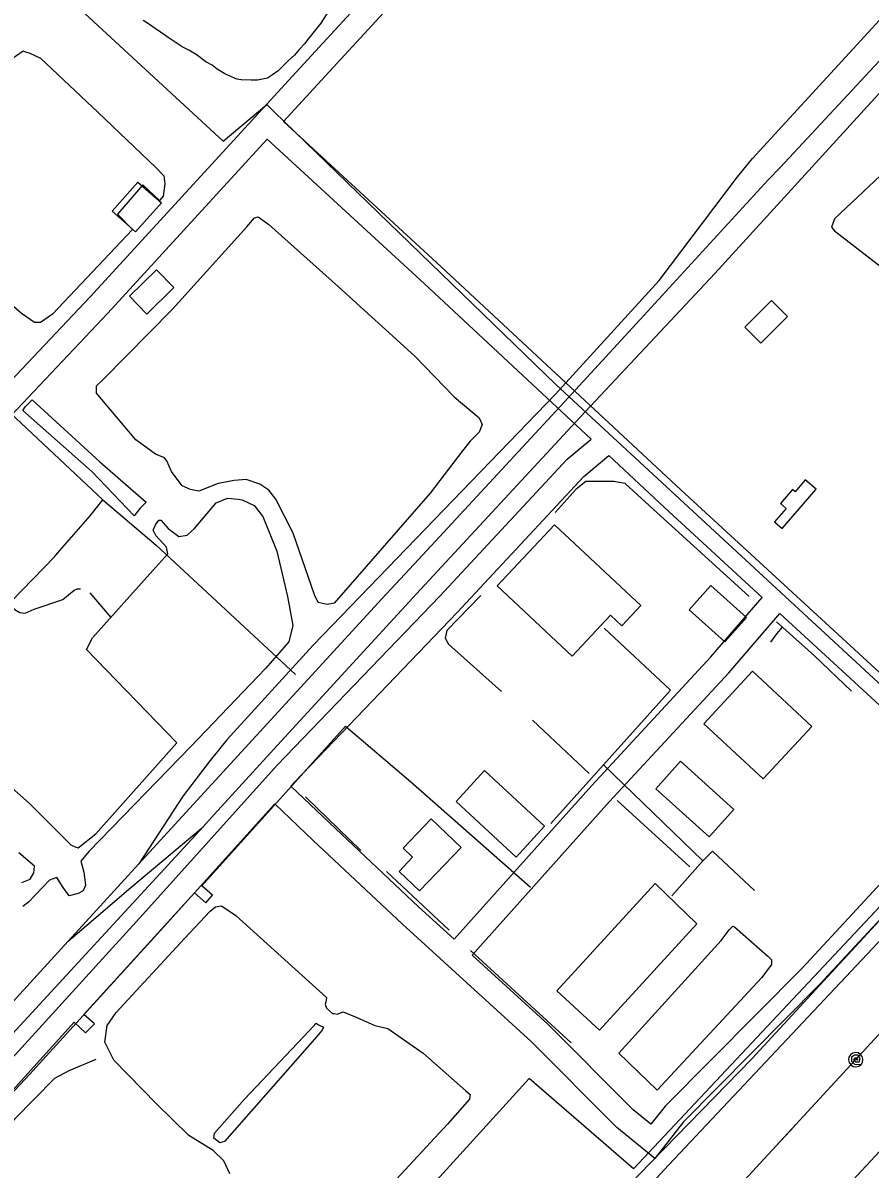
# Model space of a CAD drawing. Extents: x 3355677 to 3393573, y 612928 to 638357.
# Drawn here: x 3383352 to 3384413, y 622536 to 623971 of the extents above; entities that cross this region are included whole.
import ezdxf

# ---------------------------------------------------------------- set-up
doc = ezdxf.new("R2010")
doc.units = 0
for name, color, linetype in [('V-BLDG-OTLN', 7, 'Continuous'), ('V-RAIL-TRAK', 7, 'Continuous'), ('V-ROAD-CNTR', 7, 'Continuous'), ('V-SITE-OTLN', 7, 'Continuous'), ('V-SITE-VEGE', 7, 'Continuous'), ('V-TOPO-SHOR', 7, 'Continuous'), ('V-UTIL-LINE', 7, 'Continuous')]:
    doc.layers.add(name, color=color, linetype=linetype)

msp = doc.modelspace()

# ---------------------------------------------------------------- linework, layer by layer
at = {"layer": 'V-BLDG-OTLN'}
for points in [[(3383525.6, 623745.9), (3383493.3, 623709.3), (3383463.9, 623735.3), (3383496.2, 623771.8)], [(3383541.4, 623639.8), (3383507.4, 623606.6), (3383485.6, 623628.9), (3383519.6, 623662.1)], [(3384289.7, 623623.7), (3384256.2, 623590.2), (3384276.3, 623570.1), (3384309.7, 623603.6)], [(3384303.1, 623338), (3384345.5, 623387.1), (3384331.9, 623398.8), (3384319.1, 623384), (3384315.8, 623386.8), (3384300.9, 623369.5), (3384308.1, 623363.3), (3384293.5, 623346.3)], [(3384017.9, 623342.8), (3384125.9, 623241.7), (3384102.1, 623216.3), (3384088.1, 623229.4), (3384040.2, 623178.2), (3383946.2, 623266.2)], [(3384213.8, 623266.6), (3384258.4, 623226.5), (3384231.1, 623196.1), (3384186.5, 623236.3)], [(3384265.9, 623159.3), (3384340.3, 623090.1), (3384279.3, 623024.5), (3384204.9, 623093.7)], [(3384144.6, 623012.2), (3384211.6, 622952), (3384242.5, 622986.4), (3384175.6, 623046.6)], [(3383930.3, 623034.9), (3384005.5, 622965.3), (3383969.7, 622926.7), (3383894.6, 622996.2)], [(3383900.9, 622938.8), (3383848.7, 622884.3), (3383823.2, 622908.6), (3383840.3, 622926.4), (3383828.4, 622937.8), (3383863.5, 622974.5)], [(3384196.3, 622843.3), (3384074.3, 622710.1), (3384020.7, 622759.2), (3384144, 622893.8)]]:
    msp.add_lwpolyline(points, close=True, dxfattribs=at)
at = {"layer": 'V-RAIL-TRAK'}
for points in [[(3384149, 623648.6), (3384246.9, 623778.4), (3384265.7, 623801.1), (3384592.6, 624157.5), (3384759.3, 624337.5)], [(3382737, 622090.7), (3382780.6, 622136.1), (3382804.1, 622162.7), (3382865, 622228.6), (3383082.7, 622465.6), (3383322.3, 622726.6), (3383408.9, 622821.3), (3383497.4, 622918.2), (3383538, 622962.6), (3383801.8, 623249.8), (3383847.5, 623299.2), (3384029.8, 623496.4), (3384125, 623599.9), (3384286, 623774.8), (3384300.3, 623790.2), (3384564.8, 624074.4), (3384780.6, 624313.2)], [(3383670.9, 623067), (3383845.2, 623256.4), (3384050.1, 623477.6), (3384169.3, 623604.8), (3384218.6, 623657.5), (3384414.6, 623871.7), (3384657.6, 624137.1), (3384800.8, 624292.5)], [(3384149, 623648.6), (3384019.1, 623506.4), (3383715.9, 623191.9), (3383607.6, 623073.4), (3383586.9, 623047.8), (3383553, 623003.3), (3383497.4, 622918.2)], [(3381712, 620998.9), (3381889.3, 621190.2), (3382103.1, 621425.2), (3382209.1, 621540.4), (3382325.5, 621666.9), (3382546.9, 621908.6), (3382683.7, 622048.8), (3382709.9, 622069.8), (3382737, 622090.7), (3382775, 622120), (3382827.8, 622160.8), (3382860.8, 622187.4), (3382884.5, 622210.3), (3382937.1, 622268.9), (3383102.1, 622448.3), (3383416.6, 622789.3), (3383577.8, 622964.5), (3383591.8, 622979.8), (3383670.9, 623067)], [(3383408.9, 622821.3), (3383487.2, 622888.7), (3383577.8, 622964.5)]]:
    msp.add_lwpolyline(points, dxfattribs=at)
at = {"layer": 'V-ROAD-CNTR'}
for points in [[(3383678.4, 623847.7), (3383721, 623894.1), (3384198.9, 624413.2), (3384300.7, 624523), (3384573.5, 624820.7), (3384612.6, 624861.4)], [(3382487.5, 622596.5), (3382644.4, 622765.4), (3382935.7, 623072.3), (3383130.6, 623304.5), (3383436.5, 623628.2), (3383698.9, 623914.4), (3384176.8, 624433.6), (3384206.3, 624465.3)], [(3383678.4, 623847.7), (3383875.6, 623666.2), (3384175.9, 623386.6), (3384471.2, 623115.1), (3384556.9, 623032.4), (3384570.1, 623007.7), (3384544.5, 622976.7), (3384349.8, 622767), (3384179.4, 622595.3), (3384143.5, 622549.5), (3384096.1, 622588.1), (3383988.7, 622696), (3383827.4, 622842.6), (3383715.7, 622947.6), (3383667.6, 622993.3)], [(3382733.1, 622815.3), (3382958.1, 623052.3), (3383153, 623284.6), (3383458.5, 623607.7), (3383658.2, 623825.6)], [(3383658.2, 623825.6), (3383855.2, 623644.2), (3384063.8, 623449.9)], [(3383131.7, 622450.9), (3383185.5, 622511.7), (3383338.3, 622674.7), (3383502.3, 622855), (3383670.7, 623041.6), (3383874.4, 623253.5), (3384033.9, 623424.8), (3384063.8, 623449.9)], [(3383687.7, 623015.6), (3383692.7, 623021.1), (3383896.2, 623232.9), (3384054.6, 623403), (3384085.9, 623429.3)], [(3384085.9, 623429.3), (3384155.5, 623364.5), (3384278.1, 623251.8)], [(3383892.4, 622824), (3384064.6, 623016.3), (3384213.6, 623177.2), (3384278.1, 623251.8)], [(3383914.6, 622803.9), (3384086.7, 622996.1), (3384236, 623157.2), (3384300.2, 623231.5)], [(3384300.2, 623231.5), (3384450.6, 623093.2), (3384532.7, 623014), (3384534.1, 623011.3), (3384521.9, 622996.5), (3384328.1, 622787.8), (3384156.9, 622615.2), (3384138.7, 622592.1), (3384116.3, 622610.4), (3384009.5, 622717.7), (3383914.6, 622803.9)], [(3383892.4, 622824), (3383847.7, 622864.6), (3383736.3, 622969.4), (3383687.7, 623015.6)], [(3383154.2, 622431), (3383207.6, 622491.5), (3383360.4, 622654.3), (3383524.5, 622834.8), (3383667.6, 622993.3)]]:
    msp.add_lwpolyline(points, dxfattribs=at)
at = {"layer": 'V-SITE-OTLN'}
for p, q in [((3383082, 624305.2), (3383602.9, 623823.2)), ((3383602.9, 623823.2), (3383657.6, 623868.7)), ((3383657.6, 623868.7), (3383666.7, 623859.9)), ((3383666.7, 623859.9), (3384019.4, 623518.5)), ((3384019.4, 623518.5), (3384564.9, 623013.9)), ((3384564.9, 623013.9), (3384116.8, 622536.5)), ((3383986.1, 622649.5), (3383764, 622405.1)), ((3384116.8, 622536.5), (3383986.1, 622649.5))]:
    msp.add_line(p, q, dxfattribs=at)
at = {"layer": 'V-SITE-VEGE'}
msp.add_lwpolyline([(3383735.7, 623986.9), (3383725.2, 623970.7), (3383710.2, 623951.8), (3383704.7, 623945), (3383698.6, 623938.3), (3383692.5, 623930.5), (3383685.2, 623924.4), (3383671.9, 623911), (3383664.7, 623905.9), (3383658.6, 623902), (3383645.8, 623899.2), (3383638, 623899.2), (3383625.7, 623899.7), (3383620.1, 623900.8), (3383605.1, 623907.4), (3383595.6, 623913), (3383589.4, 623918), (3383581.1, 623922.4), (3383569.4, 623931.3), (3383559.9, 623936.8), (3383551.5, 623941.2), (3383534.2, 623952.9), (3383524.7, 623959.5), (3383518, 623964), (3383509.6, 623970.1), (3383502.9, 623974)], dxfattribs=at)
at = {"layer": 'V-TOPO-SHOR'}
for p, q in [((3383363.7, 623499), (3383448.5, 623421.4)), ((3383436.1, 623257.6), (3383462.3, 623226.7)), ((3383990.2, 623098.3), (3384061.3, 623031.4)), ((3383775.3, 622935.1), (3383706.1, 623002)), ((3384096.3, 622997.5), (3384187.3, 622914.6)), ((3383886.1, 622835.3), (3383807.5, 622908.8)), ((3384038.7, 622694), (3383912.7, 622809.9))]:
    msp.add_line(p, q, dxfattribs=at)
for points in [[(3383389.4, 623606.4), (3383374.3, 623596), (3383366.7, 623596), (3383350.6, 623607.3), (3383193.4, 623744.7), (3383186.7, 623752.3), (3383186.7, 623759.8), (3383191.4, 623770.2), (3383317.6, 623903.8), (3383343, 623929.4), (3383352.5, 623936), (3383354.3, 623935.1), (3383361, 623933.2), (3383374.2, 623926.7), (3383446.5, 623858.9), (3383518.5, 623790.1), (3383528.9, 623779.7), (3383529.9, 623769.4), (3383528, 623754.2), (3383523.3, 623748.6), (3383502.5, 623768.3), (3383470.5, 623731.4), (3383489.4, 623712.5), (3383389.4, 623606.4)], [(3384485.9, 623903.9), (3384491.6, 623897.3), (3384498.3, 623885), (3384490.8, 623857.6), (3384469.2, 623826.3), (3384433.4, 623786.5), (3384368.4, 623725.9), (3384364.6, 623715.5), (3384368.4, 623710.8), (3384432.8, 623660.9), (3384575.9, 623542.3), (3384619.4, 623508.4), (3384702.8, 623428.3)], [(3383843, 623553.9), (3383892.3, 623503.1), (3383923.6, 623476.7), (3383927.4, 623468.2), (3383923.6, 623458.8), (3383912.3, 623447.4), (3383902.9, 623435.1), (3383862.4, 623382.1), (3383741.9, 623244.7), (3383733.4, 623242.8), (3383722.1, 623245.6), (3383717.3, 623255), (3383690.6, 623332.4), (3383668.8, 623374.8), (3383660.2, 623386.2), (3383648.9, 623393.7), (3383631.8, 623399.3), (3383616.7, 623398.3), (3383596.9, 623394.5), (3383572.4, 623385), (3383562, 623386.8), (3383551.6, 623391.5), (3383538.3, 623409.4), (3383532.6, 623422.6), (3383529.7, 623426.4), (3383518.4, 623431.1), (3383493.8, 623449), (3383444.5, 623507.4), (3383444.4, 623516.8), (3383452.9, 623524.4), (3383539.6, 623612.5), (3383632.8, 623715.8), (3383642.2, 623727.2), (3383646.9, 623728.1), (3383660.2, 623718.7), (3383747.3, 623640.6), (3383843, 623553.9)], [(3385306.9, 623513.2), (3385117.6, 623309.5), (3384909.5, 623084), (3384695.8, 622852.9), (3384502.7, 622641.6), (3384291.8, 622415.1), (3384164.6, 622286.3)], [(3383448.5, 623421.4), (3383506.6, 623371.2), (3383499, 623363.5), (3383491.4, 623354), (3383439, 623409), (3383352.3, 623485.7), (3383355.1, 623490.4), (3383363.7, 623499)], [(3384261.8, 623253.1), (3384141.5, 623362.3), (3384106.5, 623394.3), (3384092.3, 623397.1), (3384057.3, 623397), (3384045.1, 623387.5), (3384018.7, 623358.2)], [(3383235.9, 623103.9), (3383360.2, 622994.3), (3383412.2, 622941.9), (3383418.5, 622939.1), (3383421.3, 622938.4), (3383443.7, 622956), (3383544.9, 623069.8), (3383431.8, 623186.4), (3383439.4, 623201.1), (3383514.8, 623285.4), (3383533.6, 623306.5), (3383532.2, 623314.9), (3383518.9, 623329.5), (3383515.3, 623335.8), (3383518.1, 623342.8), (3383522.3, 623348.5), (3383525.1, 623348.5), (3383534.2, 623338), (3383547.6, 623328.2), (3383558.1, 623329.7), (3383567.2, 623338.1), (3383594.4, 623370.4), (3383608.4, 623376), (3383621.7, 623374.7), (3383626.6, 623374), (3383642, 623367), (3383652.6, 623353.1), (3383670.2, 623309.7), (3383683.7, 623253), (3383690.1, 623216.6), (3383685.3, 623196.3), (3383655.9, 623162.6), (3383563.1, 623065.6), (3383434.6, 622933.6), (3383424.9, 622921.6), (3383428.4, 622907.6), (3383430.5, 622891.5), (3383427.8, 622884.5), (3383421.5, 622881), (3383410.3, 622878.2), (3383402.5, 622888.7), (3383394.8, 622901.2), (3383385.7, 622897.7), (3383359.2, 622870.3)], [(3383326.3, 623249.1), (3383343.5, 623235.9), (3383348.3, 623233), (3383354.9, 623232.1), (3383366.3, 623236.9), (3383402.4, 623249.3), (3383416.6, 623260.8), (3383420.4, 623262.7), (3383424.2, 623262.7)], [(3383925.5, 623254), (3383883.1, 623210.4), (3383881.2, 623200.9), (3383885, 623193.4), (3383951.4, 623134)], [(3384389.8, 623134.5), (3384343.4, 623178.8), (3384296, 623221.2)], [(3384288.6, 623195.6), (3384296.1, 623206.1), (3384303.5, 623214.5)], [(3383350.7, 622894.8), (3383361.2, 622899), (3383366.1, 622906.8), (3383366.7, 622915.2), (3383347.1, 622931.9)], [(3383359.2, 622870.3), (3383352.2, 622864.7)], [(3383554.6, 622824.8), (3383586.7, 622858.9), (3383593.3, 622864.6), (3383600.8, 622865.6), (3383618.8, 622853.4), (3383732.5, 622750.7), (3383731.6, 622745), (3383730.6, 622742.2), (3383732.5, 622737.5), (3383740.1, 622730.9), (3383742, 622730.9), (3383745.8, 622730), (3383753.3, 622732.8), (3383769.4, 622726.3), (3383793.1, 622715.9), (3383809.1, 622712.2), (3383853.6, 622681.2), (3383906.7, 622634.1), (3383912.4, 622629.4), (3383911.4, 622623.7), (3383884.1, 622592.5), (3383713.7, 622408.6)], [(3383792.5, 622315.4), (3383781.2, 622305), (3383774.6, 622306.9), (3383767, 622314.4), (3383771.8, 622319.2), (3383784, 622340.9), (3383895.1, 622458.4), (3383923.4, 622484), (3383933.7, 622488.8), (3383940.4, 622489.7), (3383952.7, 622484.1), (3384009.5, 622431.4), (3384014.2, 622429.5), (3384022.7, 622432.4), (3384060.4, 622461.8), (3384123.5, 622529), (3384264.8, 622674), (3384424.9, 622847.4)], [(3384449.5, 622847.5), (3384154.7, 622534.8), (3384050.2, 622420.2), (3384045.5, 622404.1), (3384048.3, 622395.6), (3384069.2, 622373.9), (3384084.3, 622368.3), (3384096.6, 622365.5), (3384102.3, 622361.7), (3384096.7, 622345.7), (3384061.8, 622309.7), (3384057.1, 622309.6), (3384050.5, 622317.2), (3384056.1, 622328.5), (3384068.4, 622337.1), (3384078.7, 622343.7), (3384073, 622355), (3384035.2, 622381.4), (3383999.2, 622414.3), (3383946.1, 622466.1), (3383943.3, 622466.1), (3383933.8, 622462.3), (3383921.6, 622451.9), (3383887.7, 622414.9)], [(3384226.4, 622822.3), (3384236.7, 622835.5), (3384241.4, 622840.3), (3384243.3, 622839.3), (3384285, 622802.6), (3384289.8, 622797.9), (3384289.8, 622792.2), (3384277.5, 622776.1), (3384146.6, 622634.9), (3384098.3, 622681.1), (3384226.4, 622822.3)], [(3383611.3, 622530.2), (3383603.7, 622546.3), (3383590.4, 622559.4), (3383560.1, 622578.2), (3383519.4, 622617.8), (3383466.3, 622672.4), (3383454.9, 622695.1), (3383457.7, 622715.9), (3383468.9, 622732), (3383554.6, 622824.8)], [(3383710.9, 622709.1), (3383719.4, 622718.6), (3383722.2, 622716.7), (3383728.8, 622713.9), (3383726.9, 622710.1), (3383717.5, 622698.7), (3383604.5, 622570.8), (3383598.9, 622568.9), (3383591.3, 622574.6), (3383592.2, 622581.2), (3383629.9, 622623.8), (3383710.9, 622709.1)], [(3383443.6, 622673.3), (3383409.6, 622659), (3383391.7, 622649.5), (3383341.8, 622598.4), (3383312.6, 622565.2)]]:
    msp.add_lwpolyline(points, dxfattribs=at)
at = {"layer": 'V-UTIL-LINE'}
msp.add_line((3384203.6, 622921.9), (3384164.7, 622878.1), dxfattribs=at)
for points in [[(3387735.2, 628787.2), (3384417.1, 624919.5), (3385450.1, 623817.3), (3383505.8, 621708.7)], [(3383041.7, 623137.9), (3383061.6, 623157.9), (3383051.1, 623167.4), (3383107, 623228.4), (3383223.2, 623123.2), (3383261.1, 623169), (3383292.4, 623170), (3383327.5, 623209.1), (3383312.2, 623224.2), (3383334, 623248.1), (3383337.8, 623247.1), (3383391.8, 623302.4), (3383395.6, 623307.2), (3383436.3, 623353.8), (3383436.3, 623353.8), (3383452.4, 623373.9), (3383281.8, 623533.9), (3383273.3, 623525.4), (3383261.9, 623536.7)], [(3383452.4, 623373.9), (3383519.1, 623317), (3383693.5, 623155.1)], [(3384013.4, 622968.8), (3384163, 623135.6), (3384080.1, 623213.3)], [(3383079.5, 622253.3), (3383211.2, 622396.2), (3383163.5, 622441.7), (3383268.6, 622558.9), (3383282.9, 622544.7), (3383293.3, 622555.2), (3383280, 622569.4), (3383416.4, 622719.9), (3383430.7, 622706.7), (3383442, 622718.1), (3383428.7, 622729.5), (3383567, 622882), (3383581.3, 622869.6), (3383589.8, 622879.2), (3383576.5, 622890.5), (3383756.4, 623090.6), (3383837.4, 623021.5), (3383987.9, 622888.9)], [(3384079.3, 623042.3), (3384203.6, 622921.9), (3384215.9, 622934.3), (3384268.3, 622885)], [(3384395.1, 622673.1), (3384397.9, 622672.7), (3384396.9, 622674.8), (3384394.1, 622675.1), (3384392.4, 622672.7), (3384394.8, 622670.3), (3384399.5, 622670.4), (3384400.8, 622674.5), (3384398.2, 622678.6), (3384393.6, 622678.6), (3384390, 622676.1), (3384389.7, 622671.3), (3384393.5, 622667.3), (3384401.7, 622667), (3384403.5, 622670), (3384404.1, 622673.5), (3384403.2, 622676.9), (3384401.2, 622679.7), (3384398.2, 622681.6), (3384394.7, 622682.1), (3384391.3, 622681.3), (3384388.4, 622679.2), (3384386.6, 622676.2), (3384386.1, 622672.7), (3384386.9, 622669.3), (3384389, 622666.5), (3384392, 622664.7), (3384395.4, 622664.1), (3384398.8, 622664.9), (3384401.7, 622667)], [(3384368.6, 622644.4), (3384345.6, 622619.4)], [(3384318.4, 622590), (3384295.4, 622565)]]:
    msp.add_lwpolyline(points, dxfattribs=at)

doc.saveas('drawing.dxf')
